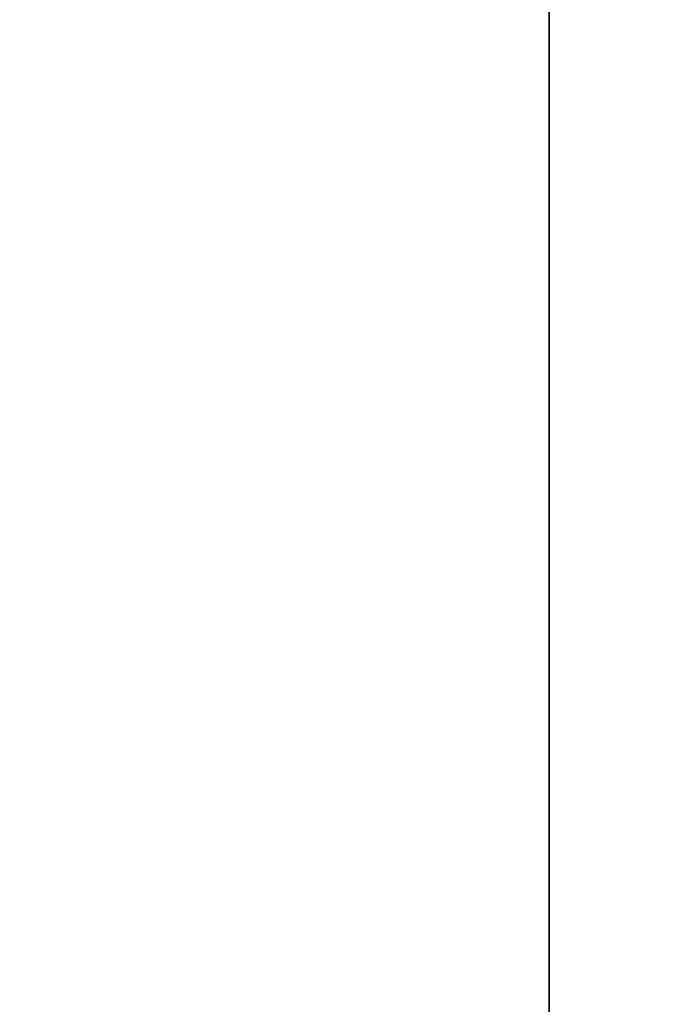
# Model space of a CAD drawing. Header units: millimetres. Extents: x -503 to 6703, y -110 to 249.
# Tile 273 of 656: x 333 to 357, y 13 to 49. Entities that reach past the tile are written whole.
import ezdxf

# ---------------------------------------------------------------- set-up
doc = ezdxf.new("R2010")
doc.units = ezdxf.units.MM
doc.layers.add('151', color=7, linetype='Continuous', true_color=0xffffff)

# ---------------------------------------------------------------- blocks, each defined once
blk = doc.blocks.new('UG_SURFACE_001')
at = {"layer": '151', "color": 252, "linetype": 'Continuous', "lineweight": 35}
for points in [[(502.5, -9.3, 2212.25), (502.5, 230.4, 2212.25), (-502.5, 230.4, 2212.25), (-502.5, -9.3, 2212.25)], [(-352.5, -9.3, 2062.25), (-352.5, 230.4, 2062.25), (352.5, 230.4, 2062.25), (352.5, -9.3, 2062.25)], [(352.5, -9.3, 2062.25), (352.5, 230.4, 2062.25), (352.5, 230.4, -7.75), (352.5, -9.3, -7.75)], [(352.5, -9.3, -7.75), (352.5, 230.4, -7.75), (502.5, 230.4, -7.75), (502.5, -9.3, -7.75)]]:
    blk.add_3dface(points, dxfattribs=at)

msp = doc.modelspace()

# ---------------------------------------------------------------- linework, layer by layer
at = {"layer": '151', "color": 251, "linetype": 'Continuous', "lineweight": -3, "true_color": 0x636466}
for p, q in [((352.5, -9.3, 2062.25), (352.5, 230.4, 2062.25)), ((352.5, 230.4, -7.75), (352.5, -9.3, -7.75))]:
    msp.add_line(p, q, dxfattribs=at)

# ---------------------------------------------------------------- block references
msp.add_blockref('UG_SURFACE_001', (0, 0), dxfattribs=at)

doc.saveas('drawing.dxf')
